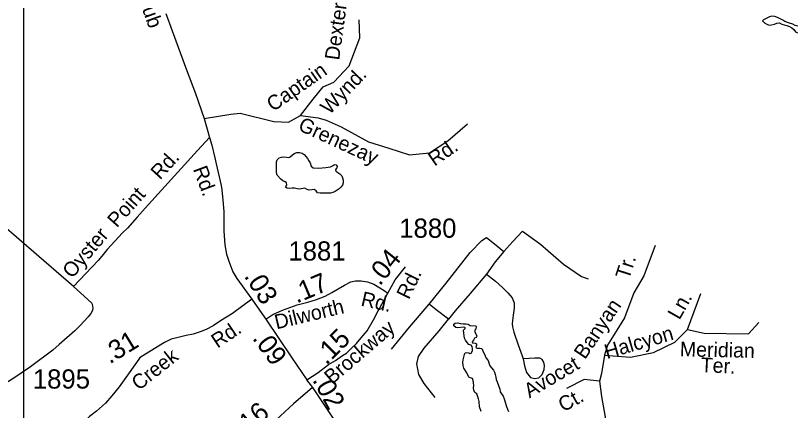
# Model space of a CAD drawing. Extents: x 2290055 to 2389491, y 66597 to 237875.
# Drawn here: x 2369595 to 2374670, y 195307 to 197876 of the extents above; entities that cross this region are included whole.
import ezdxf

# ---------------------------------------------------------------- set-up
doc = ezdxf.new("R2010")
doc.units = 0
for name, color, linetype in [('Exist Hydrographic Pond Under 1500 Sq Ft', 7, 'Continuous'), ('Exist Road Non-System Type 51', 7, 'Continuous'), ('Exist Road Non-System Type 51 Label', 7, 'Continuous'), ('Exist Road Secondary Mileage Hundredths English Label', 7, 'Continuous'), ('Exist Road Secondary Type 51 Attributed', 7, 'Continuous'), ('Exist Road Secondary Type 51 Label', 7, 'Continuous'), ('Exist Road Secondary Type 51 Number Label', 7, 'Continuous'), ('Map Preparation Inset Cut Line', 7, 'Continuous')]:
    doc.layers.add(name, color=color, linetype=linetype)

msp = doc.modelspace()

# ---------------------------------------------------------------- linework, layer by layer
at = {"layer": 'Exist Hydrographic Pond Under 1500 Sq Ft'}
for points in [[(2374680, 197806.7), (2374663, 197812.4), (2374646.5, 197819.9), (2374626.2, 197826.1), (2374595.5, 197838.3), (2374581.5, 197845.3), (2374565.2, 197856), (2374547.7, 197864.7), (2374529.5, 197871.2), (2374511.2, 197871.9), (2374494.7, 197868.9), (2374455.5, 197848.6), (2374450.7, 197841.7), (2374463.2, 197827.9), (2374478, 197819.4), (2374492, 197814.8), (2374509, 197816.6), (2374527.5, 197821.3), (2374542, 197827.5), (2374559.5, 197828.6), (2374575.2, 197821.3), (2374590.2, 197816), (2374607.5, 197811.3), (2374625.7, 197804.1), (2374640, 197796.6), (2374654, 197785.3), (2374664.5, 197770.8), (2374677.7, 197763.1)], [(2371589.2, 196719.7), (2371574, 196720.1), (2371557.5, 196723.4), (2371547.5, 196735.9), (2371536.2, 196743.4), (2371504, 196740.9), (2371489.2, 196745), (2371474, 196752.5), (2371441.2, 196746.1), (2371424, 196749.6), (2371408.5, 196754.1), (2371392.5, 196753.4), (2371375.7, 196751.1), (2371360, 196752.6), (2371348.2, 196760.4), (2371357, 196774), (2371356.5, 196787.1), (2371347.7, 196795.2), (2371332.2, 196801), (2371319, 196811.3), (2371296, 196837), (2371291.2, 196852.7), (2371289.7, 196868.9), (2371290.5, 196874.4), (2371290, 196907.8), (2371290.5, 196924.1), (2371296, 196938.1), (2371308, 196949.6), (2371322.2, 196953.9), (2371338.7, 196956.8), (2371355.2, 196955.1), (2371371, 196952.2), (2371378.7, 196956.5), (2371406.5, 196979.4), (2371423.2, 196984.5), (2371440.2, 196985), (2371457.2, 196980.4), (2371470.2, 196971.3), (2371483, 196957.7), (2371493, 196945.7), (2371501.7, 196931.6), (2371508.7, 196917.9), (2371516, 196895.6), (2371529.5, 196885.9), (2371562.7, 196883.7), (2371610.5, 196887.1), (2371626.7, 196890.5), (2371642, 196892.6), (2371655, 196898.6), (2371668.7, 196906.6), (2371678, 196905.6), (2371684.7, 196895.1), (2371683, 196885.6), (2371674.5, 196874.3), (2371676.7, 196864.5), (2371702.5, 196846.1), (2371714.5, 196834.3), (2371720.7, 196820.5), (2371723, 196804.9), (2371723.7, 196786.7), (2371719.2, 196773.6), (2371709.2, 196760.3), (2371697.7, 196749), (2371685.7, 196739.2), (2371671.5, 196731.1), (2371657.7, 196724.6), (2371641.2, 196721.2), (2371606.5, 196720.8), (2371589.2, 196719.7)], [(2372620.7, 195300.5), (2372611, 195331), (2372607.5, 195364.2), (2372604.7, 195381.6), (2372592.5, 195414.3), (2372579.7, 195423.8), (2372572.7, 195438.1), (2372571, 195454.1), (2372573, 195468.3), (2372571.5, 195486.6), (2372569.5, 195501.7), (2372565.5, 195514.7), (2372552, 195517.8), (2372542.7, 195521.3), (2372534.5, 195536), (2372527.7, 195552.2), (2372508.5, 195582.5), (2372503, 195598.5), (2372502.5, 195618.9), (2372503.5, 195636.8), (2372512, 195671.6), (2372517.5, 195681.4), (2372525.7, 195684), (2372540.2, 195681.3), (2372548.2, 195677.3), (2372555.7, 195680.1), (2372564.2, 195693.5), (2372565.2, 195709), (2372563.2, 195722.8), (2372556.5, 195730.4), (2372540, 195736.4), (2372530.5, 195749.2), (2372518.7, 195763.2), (2372511.7, 195776.1), (2372510.7, 195792.2), (2372507.7, 195809.5), (2372507.2, 195828.3), (2372517, 195839.7), (2372516, 195847.3), (2372505.5, 195849.6), (2372469.5, 195844.3), (2372455.7, 195845.7), (2372444, 195856.7), (2372443.2, 195868.8), (2372452, 195875.4), (2372468.5, 195877.3), (2372484.7, 195872), (2372503, 195870.5), (2372522, 195870.3), (2372536.2, 195868), (2372549.5, 195859.2), (2372584.2, 195857.5), (2372588, 195851.9), (2372587.2, 195836.6), (2372579, 195829.5), (2372580.5, 195815.8), (2372589, 195800), (2372593.2, 195789.1), (2372589.2, 195782), (2372577.5, 195777.2), (2372570.5, 195763.7), (2372563, 195752.1), (2372565.5, 195747.3), (2372582.5, 195743.4), (2372591, 195739.9), (2372590.5, 195730.5), (2372587, 195719.3), (2372593.7, 195712.4), (2372612.5, 195711.9), (2372624.5, 195709.6), (2372632.2, 195694.5), (2372646, 195661.5), (2372654, 195647.9), (2372665.7, 195631.6), (2372671.5, 195616.9), (2372677.2, 195597.4), (2372700.2, 195569.7), (2372707, 195555.4), (2372712.5, 195541.4), (2372716.7, 195524), (2372719.2, 195507.5), (2372724, 195493.2), (2372742.5, 195445.9), (2372745.2, 195428.7), (2372752.5, 195414.6), (2372763.5, 195399.8), (2372770, 195383)], [(2372770, 195383), (2372785, 195332.3), (2372792.5, 195315.1), (2372799.7, 195300.8)]]:
    msp.add_lwpolyline(points, dxfattribs=at)
at = {"layer": 'Exist Road Non-System Type 51'}
msp.add_line((2370410.9, 195656.3), (2370394.8, 195639.6), dxfattribs=at)
for points in [[(2371447.3, 197226.9), (2371529.9, 197333.2), (2371592.9, 197412), (2371663.7, 197443.5), (2371762, 197549.8), (2371832.9, 197730.9), (2371828.9, 197849)], [(2370821.1, 197206.9), (2370994.8, 197234.8), (2371053.4, 197242.1)], [(2371053.4, 197242.1), (2371274.1, 197187.6), (2371368.6, 197183.6), (2371447.3, 197226.9), (2371561.4, 197211.2), (2371612.5, 197195.4), (2371710.9, 197152.1), (2371888, 197053.7), (2372021.7, 197014.3), (2372155.5, 196971), (2372285.3, 196982.8), (2372403.4, 197061.6), (2372533.2, 197171.8)], [(2370854.6, 197083.6), (2370777.4, 196997.1), (2370436.1, 196623.4), (2370384.4, 196565.3), (2370321.2, 196492.8), (2370290.5, 196461.6), (2370190.7, 196353.6), (2370154.4, 196310.1), (2370131.5, 196283.2), (2369970.2, 196112.7)], [(2369970.2, 196112.7), (2369147.6, 196824.4), (2369118.7, 196847.2), (2369077.3, 196883.6), (2369050.4, 196904.6), (2369032, 196913.8), (2369021.8, 196919.4), (2369005.8, 196920.8), (2368985.6, 196924), (2368953.7, 196920.7), (2368943.8, 196918.3), (2368809.6, 196873), (2368763.8, 196857.8)], [(2372767.8, 196340.6), (2372826.3, 196405.8), (2372889.2, 196473.3)], [(2372889.2, 196473.3), (2373006.2, 196387.8), (2373156.8, 196259.6), (2373273.8, 196178.6), (2373316.5, 196162.9)], [(2372282.1, 195998.6), (2372394.5, 196135.9), (2372549.7, 196333.9), (2372626.1, 196412.6), (2372655.4, 196432.8)], [(2372655.4, 196432.8), (2372707.1, 196390.1), (2372767.8, 196340.6)], [(2373751.6, 196380.2), (2373678.1, 196181.8), (2373614.1, 196073), (2373553.3, 195909.7), (2373441.4, 195730.5), (2373422.2, 195666.5), (2373403, 195548.1), (2373390.2, 195496.9), (2373403, 195397.7), (2373438.2, 195202.4), (2373313.5, 195167.2), (2373252.7, 195119.2), (2373214.3, 195058.4), (2373182.3, 194991.2), (2373159.9, 194915), (2374135.4, 194431.7)], [(2372767.8, 196340.6), (2372711.6, 196273.1), (2372655.4, 196194.4)], [(2372655.4, 196194.4), (2372549.7, 196068.4), (2372453, 195955.9), (2372408, 195899.7)], [(2372655.4, 196194.4), (2372713.8, 196147.1), (2372758.8, 196106.6), (2372794.8, 196072.9), (2372821.8, 196039.1), (2372835.3, 196007.6), (2372835.3, 195971.7), (2372828.5, 195926.7), (2372824, 195892.9), (2372821.8, 195870.4), (2372824, 195850.2), (2372833, 195816.4), (2372862.2, 195733.2), (2372887, 195661.2), (2372893.7, 195643.2)], [(2369970.2, 196112.7), (2370088.4, 196007.4), (2370092.8, 195997.6), (2370095.3, 195985.6), (2370095.8, 195971.7), (2370094.4, 195957.6), (2370083.2, 195937.1), (2370066, 195916.5), (2370014.3, 195858.4), (2369979.6, 195825), (2369877.1, 195734.9), (2369836.5, 195699.3), (2369690.8, 195589.5), (2369630.4, 195549), (2369597.3, 195525.7), (2369491.9, 195459.5)], [(2373422.2, 195666.5), (2373591.7, 195654.3), (2373742, 195683.1), (2373879.6, 195750.4), (2373962.7, 195833.6), (2374049.1, 196067.9)], [(2372039.2, 195706.2), (2372156.2, 195847.9), (2372282.1, 195998.6)], [(2372408, 195899.7), (2372329.3, 195960.4), (2372282.1, 195998.6)], [(2372322.6, 195391.2), (2372250.6, 195481.2), (2372216.9, 195539.7), (2372203.4, 195609.5), (2372214.6, 195656.7), (2372250.6, 195712.9), (2372347.3, 195825.4), (2372408, 195899.7)], [(2373962.7, 195833.6), (2374071.5, 195808.6), (2374359.3, 195805.4), (2374426.5, 195879)], [(2373390.2, 195496.9), (2373291.1, 195507.8), (2373175.9, 195450.1)]]:
    msp.add_lwpolyline(points, dxfattribs=at)
msp.add_lwpolyline([(2372893.7, 195643.2), (2372902.7, 195596), (2372916.2, 195553.2), (2372940.9, 195521.7), (2372967.9, 195515), (2372994.9, 195519.5), (2373017.4, 195539.7), (2373030.9, 195573.5), (2373033.1, 195598.2), (2373028.6, 195620.7), (2373017.4, 195638.7), (2373001.7, 195647.7), (2372970.2, 195647.7), (2372932, 195645.4)], close=True, dxfattribs=at)
at = {"layer": 'Exist Road Secondary Type 51 Attributed'}
msp.add_line((2371486, 195506.2), (2371523.7, 195454.9), dxfattribs=at)
for points in [[(2370572, 197889.3), (2370612.4, 197776.8), (2370706.5, 197522.5), (2370764.7, 197368.7), (2370821.1, 197206.9), (2370854.6, 197083.6), (2370870, 197032.8), (2370889.3, 196951.5), (2370898.8, 196911.9), (2370930.4, 196771.1), (2370935.5, 196743.3), (2370942.2, 196675.5), (2370949.1, 196601.7), (2370948.2, 196473.7), (2370953.8, 196383.8), (2370966.2, 196324.3), (2370980, 196278.8), (2371005.9, 196209), (2371032.5, 196164.9), (2371130.8, 196030.9)], [(2372013.6, 196070.3), (2372062.2, 196157.5), (2372128.5, 196240.1)], [(2371220.5, 195901), (2371266.7, 195930.5), (2371328.8, 195960), (2371425.8, 195993.5), (2371493.7, 196012.2), (2371550.8, 196028), (2371607.9, 196049.7), (2371651.3, 196074.3), (2371733.5, 196121.9), (2371774.7, 196142.8), (2371805.1, 196149.9), (2371841.7, 196150.1), (2371882.9, 196143.6), (2371924.1, 196127.4), (2371963.1, 196104.9), (2371990.7, 196086.6), (2372013.6, 196070.3)], [(2371487.8, 195505.1), (2371560.7, 195554.3), (2371628.6, 195605.6), (2371674.2, 195631), (2371719.9, 195664.9), (2371746.7, 195679.6), (2371779.2, 195712), (2371811.6, 195743), (2371841.1, 195779.9), (2371879.4, 195825.6), (2371922.2, 195896.4), (2371951.6, 195955.4), (2371986.4, 196018.7), (2372013.6, 196070.3)], [(2371130.8, 196030.9), (2371004.6, 195937.7), (2370926.4, 195889.1), (2370879.3, 195858.1), (2370833.6, 195833), (2370793.8, 195818.2), (2370749.6, 195803.5), (2370702.4, 195794.6), (2370650.8, 195781.4), (2370606.6, 195769.6), (2370562.3, 195748.9), (2370410.9, 195656.3), (2370403.2, 195651.6), (2370394.8, 195639.6), (2370333.1, 195551.3), (2370268.3, 195461.3), (2370221.1, 195400.8), (2370179.8, 195355.1), (2370120.9, 195302), (2370075.2, 195268), (2370033.9, 195228.2), (2369933.7, 195166.3), (2369829, 195101.4)], [(2371130.8, 196030.9), (2371195.8, 195938.4), (2371220.5, 195901)], [(2371220.5, 195901), (2371390.3, 195648.9), (2371487.8, 195505.1)], [(2371523.7, 195454.9), (2371400.7, 195350.5), (2371148.2, 195115.1), (2371132.8, 195100.4), (2371061.4, 195033.6), (2370993.9, 194968.9), (2370932.1, 194912.4), (2370865.6, 194851.4)], [(2371523.7, 195454.9), (2371837.9, 194985.2), (2372034.3, 194694.7), (2372073.7, 194626.8), (2372117, 194564.7), (2372138.7, 194540.1), (2372163.3, 194510.6), (2372319.4, 194366.8), (2372543.4, 194174.8)]]:
    msp.add_lwpolyline(points, dxfattribs=at)
at = {"layer": 'Map Preparation Inset Cut Line'}
msp.add_lwpolyline([(2334313.2, 192135.8), (2334313.2, 208219.9), (2345070.4, 208219.9), (2345070.4, 203348), (2354753, 203348), (2354753, 199924.5), (2369645.2, 199924.5), (2369645.2, 192135.8), (2354753, 192135.8)], close=True, dxfattribs=at)

# ---------------------------------------------------------------- texts
at = {"layer": 'Exist Road Non-System Type 51 Label'}
for s, rotation, p in [('Dexter', 82.2062, (2371697.8, 197581.9)), ('Captain', 34.9344, (2371268.7, 197247.9)), ('Wynd.', 46.2578, (2371635, 197226.6)), ('Grenezay', 335.223, (2371424.7, 197133.8)), ('Rd.', 34.6515, (2372317.6, 196892.4)), ('Rd.', 47.5921, (2370533.4, 196802.9)), ('Point', 48.3111, (2370252.8, 196491.5)), ('Oyster', 49.5636, (2369962.4, 196160.6)), ('Tr.', 71.9829, (2373581.7, 196153.8)), ('Banyan', 55.9541, (2373295.6, 195633.9)), ('Ln.', 60.2697, (2373909.4, 195891)), ('Halcyon', 16.2617, (2373438.3, 195640.6)), ('Meridian', 358.7127, (2373911.8, 195659.1)), ('Avocet', 30.7215, (2372935.1, 195384.7)), ('Ter.', 357.0871, (2374046.2, 195557.4)), ('Ct.', 28.8403, (2373155.1, 195293.7))]:
    msp.add_text(s, height=95, rotation=rotation, dxfattribs=at).set_placement(p)
at = {"layer": 'Exist Road Secondary Mileage Hundredths English Label'}
for s, rotation, p in [('.04', 51.2352, (2371962.8, 196112.3)), ('.03', 302.1703, (2371076.7, 196181.1)), ('.17', 22.6338, (2371421.6, 196001.9)), ('.31', 31.4475, (2370206.6, 195605.5)), ('.15', 45.0203, (2371614.6, 195597.9)), ('.09', 305.9638, (2371129.4, 195775.8)), ('.02', 298.3922, (2371521, 195505.4)), ('.16', 40.7733, (2371077.6, 195126.3))]:
    msp.add_text(s, height=125, rotation=rotation, dxfattribs=at).set_placement(p)
at = {"layer": 'Exist Road Secondary Type 51 Label'}
for s, rotation, p in [('Club', 289.8298, (2370375.3, 198031.9)), ('Rd.', 290.5634, (2370746.3, 196877.1)), ('Rd.', 64.0109, (2372151.1, 196023.4)), ('Rd.', 347.3657, (2371834.3, 195989.5)), ('Dilworth', 13.456, (2371290.6, 195834.1)), ('Rd.', 33.6901, (2370907, 195708.4)), ('Brockway', 40.6207, (2371651.5, 195472.2)), ('Creek', 38.4105, (2370395.7, 195432.6))]:
    msp.add_text(s, height=95, rotation=rotation, dxfattribs=at).set_placement(p)
at = {"layer": 'Exist Road Secondary Type 51 Number Label'}
for s, p in [('1880', (2372088.5, 196430.3)), ('1881', (2371367.8, 196281.9)), ('1895', (2369706.6, 195448.9))]:
    msp.add_text(s, height=125, dxfattribs=at).set_placement(p)

doc.saveas('drawing.dxf')
